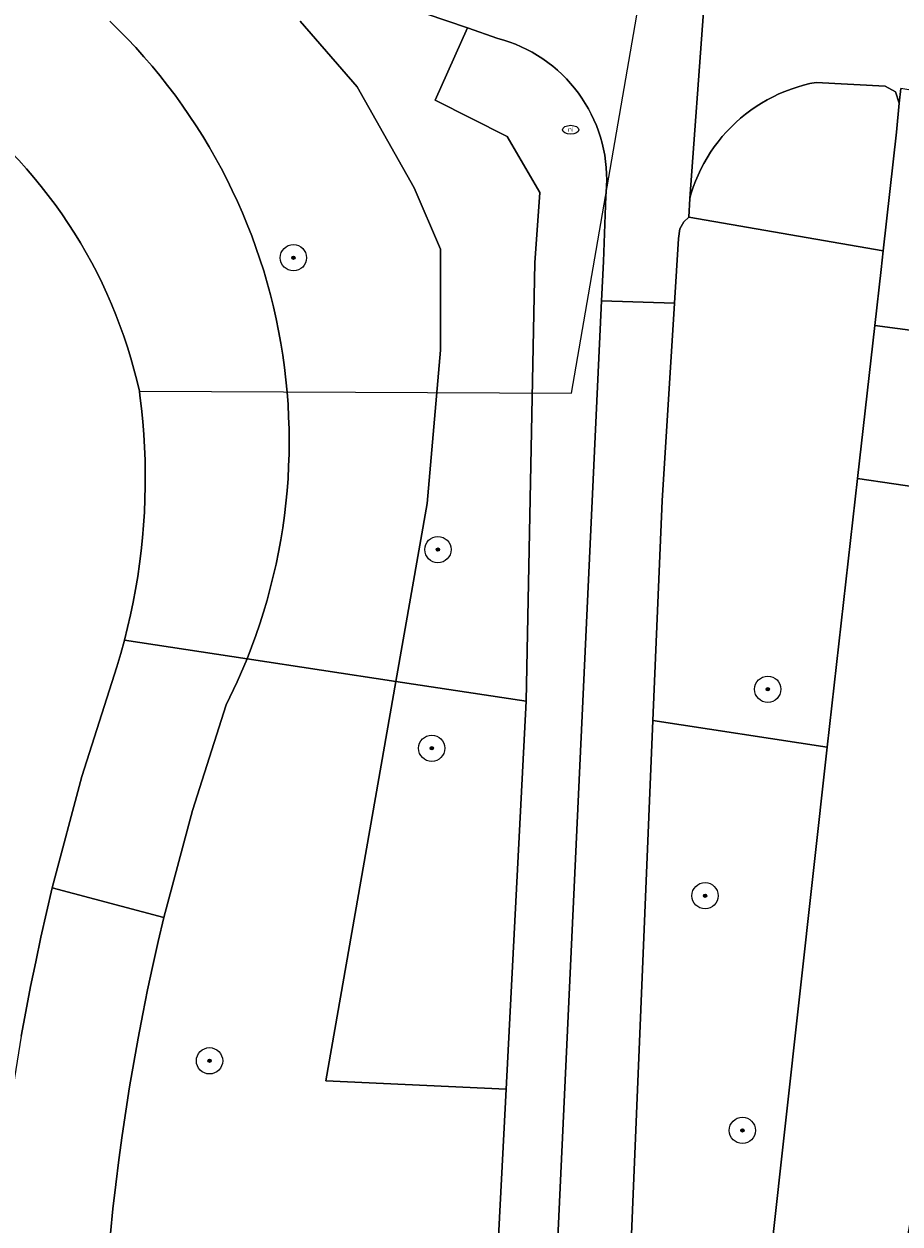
# Model space of a CAD drawing. Header units: metres. Extents: x 152610 to 160096, y 456114 to 462495.
# Tile 377 of 656: x 157399 to 157426, y 460403 to 460440. Entities that reach past the tile are written whole.
import ezdxf
from ezdxf.enums import TextEntityAlignment as Align

# ---------------------------------------------------------------- set-up
doc = ezdxf.new("R2010")
doc.units = ezdxf.units.M
doc.header["$LTSCALE"] = 0.5
doc.layers.get('0').update_dxf_attribs({"linetype": 'CONTINUOUS'})
for name, color, linetype, lineweight in [('B-PV-GK-BESCHOEIING-G', 251, 'GK-BESCHOEIING-SO', 18), ('B-PV-GR-BEPLANTING_CULTUUR_BOSPLANTSOEN-GV', 251, 'CONTINUOUS', 18), ('B-PV-GR-BOOM-S', 251, 'CONTINUOUS', 25), ('B-PV-GW-TALUD_KRUIN-G', 251, 'CONTINUOUS', 18), ('B-PV-IE-MEUBILAIR-S', 251, 'CONTINUOUS', 25), ('B-PV-KW-KUNSTWERK_DUIKER-G', 251, 'CONTINUOUS', 18), ('B-PV-OG-TERREIN_BEGROEID-GV', 251, 'CONTINUOUS', 18), ('B-PV-OG-WATER_SLOOT-GV', 251, 'CONTINUOUS', 18), ('B-PV-VH-GESLOTENVERHARDING_ASFALT-GV', 251, 'CONTINUOUS', 18), ('B-PV-VH-OPENVERHARDING_TEGEL-GV', 251, 'CONTINUOUS', 18)]:
    doc.layers.add(name, color=color, linetype=linetype, lineweight=lineweight)
doc.styles.add('NLCS-ISO', font='NLCS-ISO.ttf')
doc.linetypes.add('GK-BESCHOEIING-SO', pattern='A,18,-3,[1,NLCS.SHX,S=0.6,R=0,X=0,Y=0],-3', length=24)

# ---------------------------------------------------------------- blocks, each defined once
blk = doc.blocks.new('SIE-MEUBILAIR_PUT_RIOOLPUT-SO')
blk.add_ellipse((0, 0), major_axis=(1.25, 0), ratio=0.54)
at = {"style": 'NLCS-ISO'}
blk.add_text('ri', height=0.75, dxfattribs=at).set_placement((-0.04, 0.07), align=Align.MIDDLE_CENTER)
blk = doc.blocks.new('SGR-BOOM_GBKN-SO')
at = {"linetype": 'ByBlock', "lineweight": 18}
h = blk.add_hatch(color=0, dxfattribs=at)
h.dxf.hatch_style = 1
edge = h.paths.add_edge_path()
edge.add_arc((0, 0), 0.25, 0, 360)
at = {"color": 0, "linetype": 'ByBlock', "lineweight": 18}
for radius in [2, 0.25]:
    blk.add_circle((0, 0), radius, dxfattribs=at)
at = {"color": 0, "linetype": 'ByBlock', "lineweight": 18, "style": 'NLCS-ISO'}
blk.add_attdef('SOORT', (2.5, 0), '', height=1.5, dxfattribs=at)

msp = doc.modelspace()

# ---------------------------------------------------------------- linework, layer by layer
at = {"layer": 'B-PV-GK-BESCHOEIING-G', "flags": 128}
msp.add_lwpolyline([(157084.927, 460501.066), (157090.894, 460500), (157114.855, 460495.558), (157140.441, 460490.815), (157146.544, 460489.683), (157150.016, 460489.037), (157154.999, 460488.075), (157158.26, 460487.445), (157164.708, 460486.2), (157168.143, 460485.537), (157176.612, 460483.901), (157179.364, 460483.37), (157328.965, 460454.483), (157329.129, 460454.457), (157329.699, 460454.362), (157330.268, 460454.259), (157330.835, 460454.148), (157331.4, 460454.029), (157331.964, 460453.902), (157332.526, 460453.768), (157333.086, 460453.626), (157333.644, 460453.476), (157334.2, 460453.318), (157334.754, 460453.153), (157335.305, 460452.98), (157335.854, 460452.799), (157336.401, 460452.611), (157336.944, 460452.415), (157337.485, 460452.212), (157338.023, 460452.001), (157338.558, 460451.783), (157339.09, 460451.558), (157339.619, 460451.325), (157340.145, 460451.085), (157340.667, 460450.837), (157341.186, 460450.583), (157341.701, 460450.321), (157342.212, 460450.052), (157342.72, 460449.776), (157346.262, 460448.599), (157349.904, 460447.784), (157384.758, 460441.343), (157386.279, 460441.062), (157391.092, 460440.173), (157391.27, 460440.137), (157391.61, 460440.061), (157391.949, 460439.978), (157392.286, 460439.887), (157392.621, 460439.788), (157392.953, 460439.681), (157393.283, 460439.567), (157393.61, 460439.445), (157393.934, 460439.316), (157394.255, 460439.18), (157394.573, 460439.036), (157394.888, 460438.885), (157395.199, 460438.727), (157395.506, 460438.561), (157395.809, 460438.389), (157396.109, 460438.21), (157396.404, 460438.024), (157396.695, 460437.831), (157396.981, 460437.632), (157397.263, 460437.426), (157397.54, 460437.213), (157397.812, 460436.995), (157398.079, 460436.77), (157398.34, 460436.539), (157398.596, 460436.302), (157398.847, 460436.06), (157399.092, 460435.811), (157399.332, 460435.558), (157399.565, 460435.298), (157399.793, 460435.034), (157400.014, 460434.764), (157400.23, 460434.489), (157400.438, 460434.21), (157400.641, 460433.926), (157400.837, 460433.637), (157401.026, 460433.344), (157401.208, 460433.046), (157401.384, 460432.744), (157401.552, 460432.439), (157401.714, 460432.13), (157401.868, 460431.817), (157402.015, 460431.5), (157402.155, 460431.181), (157402.287, 460430.858), (157402.412, 460430.532), (157402.53, 460430.203), (157402.64, 460429.872), (157402.742, 460429.539), (157402.837, 460429.203), (157402.924, 460428.865), (157403.003, 460428.525), (157403.02, 460428.394), (157403.067, 460428.002), (157403.106, 460427.609), (157403.137, 460427.216), (157403.16, 460426.822), (157403.175, 460426.427), (157403.182, 460426.032), (157403.181, 460425.638), (157403.172, 460425.243), (157403.155, 460424.849), (157403.13, 460424.455), (157403.097, 460424.061), (157403.057, 460423.669), (157403.008, 460423.277), (157402.951, 460422.886), (157402.886, 460422.497), (157402.814, 460422.109), (157402.733, 460421.723), (157402.645, 460421.338), (157402.549, 460420.955), (157402.437, 460420.544), (157402.316, 460420.136), (157401.255, 460416.798), (157400.352, 460413.413), (157400.175, 460412.664), (157400.006, 460411.913), (157399.845, 460411.16), (157399.691, 460410.405), (157399.546, 460409.649), (157399.408, 460408.892), (157399.278, 460408.133), (157399.156, 460407.373), (157399.042, 460406.611), (157398.936, 460405.849), (157398.838, 460405.085), (157398.748, 460404.321), (157398.666, 460403.555), (157398.591, 460402.789), (157398.525, 460402.022), (157398.466, 460401.254), (157398.416, 460400.486), (157398.39, 460400.032), (157398.382, 460399.377), (157398.383, 460398.722), (157398.391, 460398.066), (157398.408, 460397.411), (157398.432, 460396.757), (157398.465, 460396.102), (157398.505, 460395.448), (157398.553, 460394.795), (157398.61, 460394.142), (157398.674, 460393.49), (157398.746, 460392.839), (157398.827, 460392.189), (157398.915, 460391.539), (157399.011, 460390.891), (157399.115, 460390.244), (157399.227, 460389.599), (157399.346, 460388.955), (157399.474, 460388.312), (157399.609, 460387.671), (157399.753, 460387.032), (157399.904, 460386.394), (157400.063, 460385.758), (157400.091, 460385.648), (157400.124, 460385.511), (157400.16, 460385.33), (157400.188, 460385.148), (157400.209, 460384.964), (157400.221, 460384.78), (157400.226, 460384.596), (157400.222, 460384.411), (157400.211, 460384.227), (157400.191, 460384.043), (157400.164, 460383.861), (157400.128, 460383.68), (157400.085, 460383.5), (157400.034, 460383.323), (157399.976, 460383.148), (157399.91, 460382.976), (157399.836, 460382.806), (157399.756, 460382.64), (157399.668, 460382.478), (157399.573, 460382.32), (157399.472, 460382.165), (157399.363, 460382.016), (157399.249, 460381.871), (157399.128, 460381.732), (157399.002, 460381.597), (157398.869, 460381.469), (157398.732, 460381.346), (157398.589, 460381.229), (157398.441, 460381.119), (157398.288, 460381.015), (157398.131, 460380.917), (157397.97, 460380.827), (157397.806, 460380.744), (157397.637, 460380.668), (157397.466, 460380.599), (157397.292, 460380.538), (157395.18, 460380.217), (157395.032, 460380.21), (157394.862, 460380.208), (157394.692, 460380.215), (157394.523, 460380.23), (157394.354, 460380.253), (157394.187, 460380.284), (157394.021, 460380.322), (157393.858, 460380.369), (157393.697, 460380.422), (157393.538, 460380.484), (157393.383, 460380.553), (157393.231, 460380.629), (157393.082, 460380.712), (157392.938, 460380.802), (157392.798, 460380.899), (157392.663, 460381.002), (157392.533, 460381.111), (157392.408, 460381.227), (157392.289, 460381.348), (157392.175, 460381.475), (157392.068, 460381.606), (157391.967, 460381.743), (157391.873, 460381.885), (157391.785, 460382.03), (157391.704, 460382.18), (157391.63, 460382.333), (157391.564, 460382.49), (157391.505, 460382.649), (157391.463, 460382.737), (157391.422, 460382.826), (157391.399, 460382.872), (157391.248, 460383.188), (157391.104, 460383.507), (157390.968, 460383.829), (157390.839, 460384.155), (157390.717, 460384.483), (157390.603, 460384.814), (157390.496, 460385.147), (157390.397, 460385.483), (157390.306, 460385.821), (157390.223, 460386.161), (157390.147, 460386.503), (157390.079, 460386.846), (157390.019, 460387.191), (157389.967, 460387.537), (157389.923, 460387.884), (157389.887, 460388.232), (157389.859, 460388.581), (157389.839, 460388.931), (157389.826, 460389.281), (157389.822, 460389.631), (157389.826, 460389.981), (157389.838, 460390.331), (157389.857, 460390.68), (157389.885, 460391.029), (157389.935, 460393.795), (157389.861, 460396.561), (157389.681, 460398.937), (157389.398, 460401.303), (157389.362, 460403.501), (157389.14, 460405.689), (157388.946, 460407.605), (157388.757, 460409.521), (157388.959, 460412.184), (157388.953, 460414.855), (157388.862, 460417.103), (157388.683, 460419.345), (157388.461, 460421.735), (157388.074, 460424.104), (157387.377, 460426.934), (157386.45, 460429.697), (157386.407, 460429.984), (157386.356, 460430.269), (157386.298, 460430.553), (157386.231, 460430.836), (157386.157, 460431.116), (157386.075, 460431.394), (157385.985, 460431.67), (157385.888, 460431.943), (157385.783, 460432.214), (157385.671, 460432.481), (157385.552, 460432.746), (157385.425, 460433.007), (157385.291, 460433.264), (157385.151, 460433.518), (157385.003, 460433.767), (157384.848, 460434.013), (157384.687, 460434.254), (157384.519, 460434.49), (157384.345, 460434.722), (157384.164, 460434.949), (157384.023, 460435.117), (157383.193, 460435.965), (157382.273, 460436.714), (157382.036, 460436.889), (157381.793, 460437.058), (157381.547, 460437.219), (157381.296, 460437.375), (157381.041, 460437.523), (157380.782, 460437.664), (157380.519, 460437.799), (157380.253, 460437.926), (157379.983, 460438.045), (157379.71, 460438.158), (157379.435, 460438.263), (157379.156, 460438.36), (157378.875, 460438.45), (157378.592, 460438.533), (157378.306, 460438.607), (157378.019, 460438.674), (157377.73, 460438.733), (157377.439, 460438.784), (157377.148, 460438.827), (157376.855, 460438.863), (157376.712, 460438.877), (157347.189, 460444.228), (157346.798, 460444.297), (157346.369, 460444.38), (157345.942, 460444.471), (157345.517, 460444.57), (157345.093, 460444.676), (157344.672, 460444.79), (157344.253, 460444.912), (157343.836, 460445.042), (157343.421, 460445.179), (157343.009, 460445.324), (157342.6, 460445.476), (157342.194, 460445.636), (157341.791, 460445.803), (157341.39, 460445.978), (157340.994, 460446.16), (157340.6, 460446.349), (157340.048, 460446.622), (157339.493, 460446.887), (157338.934, 460447.145), (157338.373, 460447.396), (157337.807, 460447.64), (157337.239, 460447.876), (157336.668, 460448.104), (157336.094, 460448.326), (157335.517, 460448.54), (157334.937, 460448.746), (157334.355, 460448.945), (157333.77, 460449.136), (157333.182, 460449.319), (157332.593, 460449.495), (157332.001, 460449.664), (157331.407, 460449.824), (157330.81, 460449.977), (157330.212, 460450.122), (157329.613, 460450.259), (157329.011, 460450.389), (157328.408, 460450.51), (157328.19, 460450.552), (157313.958, 460453.158), (157313.651, 460453.115), (157313.344, 460453.064), (157313.04, 460453.005), (157312.736, 460452.939), (157312.435, 460452.864), (157312.136, 460452.782), (157311.838, 460452.692), (157311.544, 460452.595), (157311.252, 460452.49), (157310.962, 460452.377), (157310.676, 460452.257), (157310.393, 460452.13), (157310.113, 460451.996), (157309.837, 460451.854), (157309.564, 460451.705), (157309.296, 460451.549), (157309.031, 460451.387), (157308.771, 460451.217), (157308.515, 460451.041), (157308.264, 460450.859), (157308.018, 460450.67), (157307.777, 460450.475), (157307.54, 460450.273), (157307.309, 460450.066), (157307.084, 460449.853), (157306.864, 460449.634), (157306.735, 460449.5), (157306.525, 460449.272), (157306.32, 460449.038), (157306.122, 460448.799), (157305.93, 460448.556), (157305.744, 460448.307), (157305.565, 460448.053), (157305.392, 460447.796), (157305.226, 460447.533), (157305.067, 460447.267), (157304.914, 460446.996), (157304.769, 460446.722), (157304.631, 460446.444), (157304.5, 460446.162), (157304.376, 460445.878), (157304.26, 460445.59), (157304.151, 460445.299), (157304.05, 460445.006), (157303.956, 460444.71), (157303.87, 460444.411), (157303.792, 460444.111), (157303.721, 460443.809), (157303.672, 460443.574), (157302.927, 460440.354), (157302.924, 460440.338), (157302.866, 460440.015), (157302.799, 460439.694), (157302.725, 460439.375), (157302.643, 460439.057), (157302.553, 460438.742), (157302.455, 460438.429), (157302.35, 460438.118), (157302.238, 460437.81), (157302.118, 460437.505), (157301.99, 460437.203), (157301.855, 460436.904), (157301.713, 460436.608), (157301.564, 460436.316), (157301.407, 460436.028), (157301.244, 460435.744), (157301.074, 460435.463), (157300.897, 460435.187), (157300.713, 460434.916), (157300.523, 460434.649), (157300.326, 460434.386), (157300.123, 460434.129), (157299.914, 460433.876), (157299.698, 460433.629), (157299.477, 460433.387), (157299.25, 460433.15), (157299.017, 460432.92), (157298.779, 460432.694), (157298.535, 460432.475), (157298.286, 460432.262), (157298.031, 460432.055), (157297.772, 460431.854), (157296.403, 460430.953), (157294.933, 460430.229), (157292.146, 460429.692), (157289.319, 460429.439), (157286.644, 460429.459), (157283.982, 460429.732), (157282.952, 460429.907), (157281.93, 460430.119), (157280.522, 460430.357), (157279.122, 460430.634), (157275.073, 460431.666), (157271.12, 460433.021), (157270.476, 460433.282), (157269.852, 460433.587), (157269.698, 460433.674), (157269.406, 460433.847), (157269.117, 460434.026), (157268.833, 460434.213), (157268.554, 460434.406), (157268.279, 460434.605), (157268.009, 460434.811), (157267.744, 460435.023), (157267.484, 460435.241), (157267.229, 460435.466), (157266.98, 460435.696), (157266.736, 460435.932), (157266.497, 460436.174), (157266.265, 460436.421), (157266.038, 460436.674), (157265.817, 460436.932), (157265.603, 460437.195), (157265.394, 460437.463), (157265.192, 460437.736), (157264.997, 460438.014), (157264.813, 460438.284), (157264.627, 460438.572), (157264.447, 460438.864), (157264.274, 460439.161), (157264.108, 460439.461), (157263.949, 460439.765), (157263.798, 460440.073), (157263.653, 460440.384), (157263.516, 460440.698), (157263.386, 460441.016), (157263.263, 460441.336), (157263.149, 460441.659), (157263.041, 460441.985), (157262.941, 460442.314), (157262.849, 460442.644), (157262.765, 460442.977), (157262.689, 460443.311), (157262.62, 460443.647), (157262.559, 460443.985), (157262.506, 460444.324), (157262.461, 460444.664), (157262.424, 460445.005), (157262.395, 460445.347), (157262.374, 460445.689), (157262.36, 460446.032), (157262.355, 460446.375), (157262.358, 460446.718), (157262.418, 460447.161), (157262.47, 460447.605), (157262.509, 460448.013), (157262.54, 460448.421), (157262.563, 460448.83), (157262.578, 460449.24), (157262.585, 460449.649), (157262.584, 460450.059), (157262.575, 460450.468), (157262.557, 460450.878), (157262.532, 460451.286), (157262.499, 460451.695), (157262.458, 460452.102), (157262.409, 460452.509), (157262.353, 460452.915), (157262.288, 460453.319), (157262.215, 460453.722), (157262.135, 460454.124), (157262.046, 460454.524), (157261.95, 460454.922), (157261.846, 460455.318), (157261.735, 460455.712), (157261.615, 460456.104), (157261.488, 460456.494), (157261.354, 460456.881), (157261.212, 460457.265), (157261.062, 460457.646), (157260.905, 460458.025), (157260.741, 460458.4), (157260.569, 460458.772), (157260.391, 460459.14), (157260.205, 460459.505), (157260.012, 460459.867), (157259.811, 460460.224), (157259.604, 460460.578), (157259.391, 460460.927), (157259.17, 460461.272), (157258.942, 460461.613), (157258.708, 460461.949), (157258.468, 460462.281), (157258.426, 460462.337), (157257.732, 460463.025), (157257.007, 460463.68), (157256.696, 460463.94), (157256.381, 460464.194), (157256.06, 460464.442), (157255.735, 460464.684), (157255.405, 460464.919), (157255.07, 460465.147), (157254.731, 460465.369), (157254.388, 460465.584), (157254.04, 460465.792), (157253.689, 460465.993), (157253.333, 460466.187), (157252.974, 460466.375), (157252.611, 460466.555), (157252.244, 460466.728), (157251.875, 460466.893), (157251.502, 460467.052), (157251.126, 460467.203), (157250.747, 460467.346), (157250.365, 460467.482), (157249.981, 460467.61), (157249.594, 460467.731), (157249.205, 460467.844), (157248.814, 460467.95), (157248.421, 460468.047), (157248.026, 460468.137), (157247.629, 460468.219), (157247.231, 460468.294), (157246.975, 460468.337), (157227.369, 460472.108), (157149.617, 460487.065), (157146.145, 460487.713), (157142.522, 460488.415), (157140.441, 460488.799), (157085.972, 460498.852), (157082.324, 460497.888), (157078.763, 460496.64), (157076.795, 460495.654), (157076.267, 460495.356), (157075.743, 460495.05), (157075.223, 460494.738), (157074.708, 460494.419), (157074.196, 460494.093), (157073.689, 460493.76), (157073.187, 460493.421), (157072.688, 460493.075), (157072.195, 460492.723), (157071.706, 460492.364), (157071.222, 460491.999), (157070.743, 460491.627), (157070.269, 460491.249), (157069.799, 460490.865), (157069.335, 460490.474), (157068.876, 460490.078), (157068.423, 460489.676), (157067.975, 460489.267), (157067.532, 460488.853), (157067.519, 460488.841), (157067.075, 460488.41), (157066.636, 460487.973), (157066.204, 460487.53), (157065.777, 460487.082), (157065.356, 460486.628), (157064.94, 460486.169), (157064.531, 460485.704), (157064.128, 460485.235), (157063.73, 460484.76), (157063.339, 460484.28), (157062.955, 460483.795), (157062.576, 460483.305), (157062.204, 460482.81), (157061.838, 460482.311), (157061.479, 460481.807), (157061.429, 460481.735), (157061.087, 460481.237), (157060.751, 460480.734), (157060.423, 460480.226), (157060.101, 460479.715), (157059.785, 460479.199), (157059.477, 460478.679), (157059.175, 460478.155), (157058.881, 460477.627), (157058.593, 460477.095), (157058.313, 460476.559), (157058.04, 460476.02), (157057.773, 460475.477), (157057.514, 460474.931), (157057.263, 460474.381), (157057.219, 460474.284), (157056.163, 460471.915), (157055.058, 460469.27), (157054.042, 460466.589), (157052.718, 460462.628), (157051.582, 460458.609), (157051.337, 460457.513), (157051.099, 460456.415), (157050.87, 460455.316), (157050.648, 460454.215), (157050.434, 460453.112), (157050.228, 460452.008), (157050.03, 460450.903), (157049.84, 460449.796), (157049.657, 460448.688), (157049.483, 460447.578), (157049.316, 460446.468), (157049.158, 460445.356), (157049.007, 460444.243), (157048.864, 460443.129), (157048.813, 460442.715), (157048.402, 460438.603), (157048.236, 460434.474), (157048.304, 460430.141), (157048.629, 460425.819), (157048.744, 460425.484), (157048.863, 460425.111), (157048.975, 460424.736), (157049.079, 460424.359), (157049.175, 460423.98), (157049.264, 460423.599), (157049.345, 460423.216), (157049.418, 460422.832), (157049.483, 460422.446), (157049.54, 460422.059), (157049.589, 460421.671), (157049.631, 460421.282), (157049.664, 460420.892), (157049.689, 460420.501), (157049.707, 460420.11), (157049.716, 460419.719), (157049.717, 460419.328), (157049.711, 460418.937), (157049.696, 460418.546), (157049.674, 460418.155), (157049.643, 460417.765), (157049.634, 460417.667), (157049.593, 460417.278), (157049.544, 460416.891), (157049.488, 460416.504), (157049.423, 460416.119), (157049.351, 460415.735), (157049.27, 460415.353), (157049.182, 460414.972), (157049.086, 460414.593), (157048.983, 460414.217), (157048.872, 460413.842), (157048.753, 460413.47), (157048.626, 460413.1), (157048.492, 460412.733), (157048.35, 460412.369), (157048.201, 460412.008), (157048.045, 460411.65), (157047.954, 460411.535), (157047.812, 460411.365), (157047.664, 460411.201), (157047.51, 460411.042), (157047.35, 460410.889), (157047.185, 460410.741), (157047.015, 460410.6), (157046.839, 460410.465), (157046.659, 460410.336), (157046.475, 460410.214), (157046.286, 460410.099), (157046.093, 460409.99), (157045.896, 460409.889), (157045.696, 460409.795), (157045.492, 460409.708), (157045.374, 460409.661), (157045.165, 460409.586), (157044.954, 460409.518), (157044.74, 460409.458), (157044.524, 460409.405), (157044.307, 460409.36), (157044.088, 460409.323), (157043.868, 460409.294), (157043.647, 460409.273), (157043.425, 460409.26), (157043.203, 460409.255), (157042.981, 460409.258), (157042.76, 460409.269), (157042.538, 460409.288), (157042.318, 460409.315), (157042.099, 460409.349), (157041.881, 460409.392), (157041.665, 460409.442), (157041.45, 460409.501), (157041.238, 460409.567), (157041.029, 460409.64), (157040.822, 460409.721), (157018.486, 460413.709), (157018.334, 460413.725), (157018.181, 460413.733), (157018.028, 460413.732), (157017.876, 460413.724), (157017.724, 460413.708), (157017.573, 460413.684), (157017.423, 460413.652), (157017.275, 460413.612), (157017.13, 460413.565), (157016.987, 460413.51), (157016.848, 460413.448), (157016.712, 460413.378), (157016.579, 460413.301), (157016.451, 460413.218), (157016.328, 460413.128), (157016.209, 460413.032), (157016.095, 460412.929), (157015.987, 460412.821), (157015.885, 460412.708), (157015.789, 460412.589), (157015.699, 460412.465), (157015.616, 460412.337), (157015.539, 460412.204), (157015.47, 460412.068), (157015.408, 460411.928), (157015.353, 460411.785), (157015.306, 460411.64), (157015.266, 460411.492), (157015.235, 460411.343), (157015.211, 460411.192), (157015.195, 460411.04), (157015.187, 460410.887), (157015.187, 460410.734), (157015.195, 460410.581), (157015.211, 460410.429), (157015.235, 460410.278), (157015.267, 460410.129), (157015.306, 460409.981), (157015.353, 460409.836), (157015.408, 460409.693), (157015.47, 460409.553), (157015.54, 460409.417), (157015.616, 460409.285), (157015.699, 460409.156), (157015.789, 460409.033), (157015.885, 460408.914), (157015.988, 460408.8), (157016.096, 460408.692), (157016.209, 460408.589), (157016.328, 460408.493), (157016.452, 460408.403), (157016.58, 460408.32), (157016.712, 460408.243), (157016.848, 460408.174), (157016.988, 460408.112), (157017.131, 460408.057), (157017.276, 460408.009), (157017.424, 460407.97), (157017.573, 460407.938), (157017.721, 460407.914), (157034.697, 460404.591), (157034.805, 460404.55), (157035.015, 460404.463), (157035.221, 460404.37), (157035.423, 460404.269), (157035.622, 460404.161), (157035.817, 460404.046), (157036.008, 460403.924), (157036.194, 460403.796), (157036.376, 460403.661), (157036.552, 460403.52), (157036.724, 460403.372), (157036.89, 460403.219), (157037.051, 460403.06), (157037.206, 460402.895), (157037.355, 460402.725), (157037.499, 460402.55), (157037.635, 460402.369), (157037.766, 460402.184), (157037.889, 460401.995), (157038.006, 460401.801), (157038.116, 460401.603), (157038.219, 460401.402), (157038.315, 460401.197), (157039.609, 460397.814), (157039.663, 460397.715), (157039.732, 460397.573), (157039.794, 460397.428), (157039.849, 460397.28), (157039.896, 460397.129), (157039.936, 460396.976), (157039.968, 460396.821), (157039.992, 460396.665), (157040.008, 460396.508), (157040.016, 460396.35), (157040.015, 460396.192), (157040.007, 460396.034), (157039.991, 460395.877), (157039.967, 460395.721), (157039.936, 460395.566), (157039.896, 460395.413), (157039.849, 460395.262), (157039.794, 460395.114), (157039.732, 460394.969), (157039.662, 460394.827), (157033.984, 460387.661), (157033.556, 460387.123), (157033.134, 460386.579), (157032.718, 460386.031), (157032.309, 460385.478), (157031.906, 460384.921), (157031.51, 460384.358), (157031.121, 460383.791), (157030.738, 460383.22), (157030.361, 460382.644), (157029.992, 460382.064), (157029.629, 460381.48), (157029.273, 460380.891), (157028.924, 460380.299), (157028.581, 460379.702), (157028.246, 460379.101), (157027.918, 460378.497), (157027.596, 460377.889), (157027.282, 460377.277), (157026.975, 460376.661), (157026.676, 460376.042), (157026.383, 460375.419), (157026.098, 460374.793), (157025.82, 460374.164), (157025.549, 460373.532), (157025.286, 460372.896), (157025.285, 460372.895), (157024.674, 460371.335), (157024.108, 460369.758), (157023.84, 460369), (157023.579, 460368.238), (157023.326, 460367.475), (157023.08, 460366.709), (157022.843, 460365.94), (157022.612, 460365.169), (157022.39, 460364.396), (157022.175, 460363.621), (157021.968, 460362.843), (157021.768, 460362.064), (157021.577, 460361.283), (157021.393, 460360.499), (157021.217, 460359.714), (157021.049, 460358.928), (157020.888, 460358.139), (157020.736, 460357.349), (157020.652, 460356.897), (157020.393, 460355.419), (157020.145, 460353.939), (157019.658, 460350.792), (157019.221, 460347.638), (157018.941, 460345.39), (157018.688, 460343.138), (157018.239, 460338.401), (157017.906, 460333.654), (157017.873, 460333.102), (157017.842, 460332.55), (157017.662, 460328.247), (157017.577, 460323.942), (157017.585, 460319.737), (157017.683, 460315.534), (157017.87, 460311.33), (157018.146, 460307.131), (157018.516, 460302.866), (157018.978, 460298.609), (157019.531, 460294.391), (157020.178, 460290.187), (157020.959, 460285.733), (157021.858, 460281.301), (157021.963, 460281.108), (157022.075, 460280.919), (157022.194, 460280.735), (157022.32, 460280.555), (157022.452, 460280.379), (157022.59, 460280.209), (157022.734, 460280.043), (157022.885, 460279.883), (157023.041, 460279.729), (157023.203, 460279.58), (157023.369, 460279.438), (157023.541, 460279.301), (157023.718, 460279.171), (157023.9, 460279.048), (157024.086, 460278.931), (157024.276, 460278.821), (157024.47, 460278.718), (157024.667, 460278.622), (157024.868, 460278.533), (157025.072, 460278.452), (157025.279, 460278.378), (157025.488, 460278.312), (157025.512, 460278.305), (157029.026, 460276.925), (157049.737, 460268.793), (157049.876, 460268.776), (157050.02, 460268.75), (157050.163, 460268.716), (157050.304, 460268.674), (157050.442, 460268.625), (157050.578, 460268.569), (157050.71, 460268.505), (157050.838, 460268.434), (157050.963, 460268.356), (157051.083, 460268.271), (157051.198, 460268.181), (157051.308, 460268.083), (157051.413, 460267.981), (157051.512, 460267.872), (157051.605, 460267.758), (157051.691, 460267.64), (157051.771, 460267.517), (157051.844, 460267.389), (157051.91, 460267.258), (157051.969, 460267.124), (157052.02, 460266.986), (157052.064, 460266.846), (157052.1, 460266.704), (157052.129, 460266.56), (157052.149, 460266.414), (157052.162, 460266.268), (157052.166, 460266.121), (157052.163, 460265.975), (157052.151, 460265.828), (157052.132, 460265.683), (157052.104, 460265.539), (157052.069, 460265.396), (157052.026, 460265.256), (157051.976, 460265.118), (157051.918, 460264.983), (157051.853, 460264.851), (157051.781, 460264.724), (157051.702, 460264.6), (157051.616, 460264.481), (157051.524, 460264.366), (157051.426, 460264.257), (157051.322, 460264.154), (157051.212, 460264.056), (157051.098, 460263.964), (157050.978, 460263.879), (157050.855, 460263.8), (157050.727, 460263.728), (157050.595, 460263.663), (157050.46, 460263.606), (157050.322, 460263.556), (157050.181, 460263.513), (157050.039, 460263.478), (157049.894, 460263.451), (157049.749, 460263.432), (157049.602, 460263.421), (157049.456, 460263.418), (157049.309, 460263.423), (157049.163, 460263.436), (157049.017, 460263.457), (157048.874, 460263.486), (157048.731, 460263.522), (157048.591, 460263.566), (157048.454, 460263.618), (157028.308, 460266.043), (157027.975, 460266.03), (157027.643, 460266.009), (157027.311, 460265.98), (157026.98, 460265.943), (157026.649, 460265.898), (157026.32, 460265.845), (157025.993, 460265.784), (157025.667, 460265.716), (157025.343, 460265.639), (157025.02, 460265.555), (157024.7, 460265.463), (157024.382, 460265.364), (157024.066, 460265.257), (157023.754, 460265.142), (157023.444, 460265.02), (157023.137, 460264.89), (157022.833, 460264.754), (157022.533, 460264.609), (157022.236, 460264.458), (157021.943, 460264.3), (157021.653, 460264.134), (157021.368, 460263.962), (157021.087, 460263.783), (157020.811, 460263.597), (157020.539, 460263.405), (157020.271, 460263.206), (157020.009, 460263.001), (157020.003, 460262.996), (157019.746, 460262.785), (157019.493, 460262.568), (157019.246, 460262.344), (157019.005, 460262.115), (157018.769, 460261.88), (157018.539, 460261.64), (157018.314, 460261.394), (157018.096, 460261.142), (157017.884, 460260.886), (157017.678, 460260.624), (157017.478, 460260.358), (157017.284, 460260.087), (157017.098, 460259.811), (157016.918, 460259.531), (157016.744, 460259.247), (157016.578, 460258.959), (157016.419, 460258.666), (157016.266, 460258.37), (157016.121, 460258.071), (157015.983, 460257.768), (157015.853, 460257.461), (157015.729, 460257.152), (157015.614, 460256.84), (157015.505, 460256.525), (157015.405, 460256.208), (157015.312, 460255.888), (157015.226, 460255.566), (157015.149, 460255.242), (157015.079, 460254.917), (157015.017, 460254.59), (157015.011, 460254.553), (157013.82, 460250), (157013.143, 460246.756), (157001.405, 460191.146), (157000, 460184.732), (156997.633, 460174.8), (156997.493, 460173.346), (156997.657, 460171.895), (156997.712, 460171.664), (156997.774, 460171.436), (156997.844, 460171.209), (156997.922, 460170.985), (156998.008, 460170.764), (156998.1, 460170.546), (156998.2, 460170.331), (156998.307, 460170.119), (156998.422, 460169.912), (156998.543, 460169.708), (156998.671, 460169.508), (156998.806, 460169.313), (156999.401, 460168.307), (157000.499, 460166.995), (157001.458, 460166.09), (157003.875, 460164.694), (157011.572, 460161.825), (157012.806, 460160.604), (157013.355, 460159.971), (157014.137, 460158.065), (157014.834, 460155.342), (157015.117, 460153.297), (157015.204, 460145.343), (157015.396, 460134.798), (157015.451, 460132.934), (157014.919, 460130.341), (157014.89, 460130.233), (157014.823, 460130.032), (157014.742, 460129.837), (157014.646, 460129.648), (157014.536, 460129.467), (157014.412, 460129.295), (157014.276, 460129.133), (157014.128, 460128.981), (157013.969, 460128.841), (157013.8, 460128.713), (157013.622, 460128.599), (157013.436, 460128.498), (157013.242, 460128.412), (157013.043, 460128.34), (157012.839, 460128.284), (157005.607, 460129.019), (157005.424, 460129.044), (157005.241, 460129.061), (157005.057, 460129.07), (157004.873, 460129.071), (157004.688, 460129.063), (157004.505, 460129.048), (157004.322, 460129.025), (157004.14, 460128.994), (157003.96, 460128.956), (157003.782, 460128.909), (157003.606, 460128.855), (157003.432, 460128.793), (157003.262, 460128.724), (157003.094, 460128.647), (157002.93, 460128.563), (157002.77, 460128.472), (157002.614, 460128.374), (157002.462, 460128.27), (157002.315, 460128.159), (157002.172, 460128.042), (157002.036, 460127.918), (157001.904, 460127.789), (157001.778, 460127.654), (157001.659, 460127.514), (157001.545, 460127.369), (157001.438, 460127.219), (157001.337, 460127.065), (157001.244, 460126.906), (157001.157, 460126.744), (157001.077, 460126.578), (157001.005, 460126.408), (157000.94, 460126.236), (157000.916, 460126.166), (157000.865, 460126.005), (157000.822, 460125.841), (157000.786, 460125.676), (157000.759, 460125.509), (157000.739, 460125.341), (157000.727, 460125.172), (157000.724, 460125.003), (157000.728, 460124.834), (157000.74, 460124.665), (157000.76, 460124.497), (157000.788, 460124.331), (157000.824, 460124.165), (157000.868, 460124.002), (157000.92, 460123.841), (157000.978, 460123.682), (157001.045, 460123.527), (157001.119, 460123.375), (157001.199, 460123.226), (157001.287, 460123.081), (157001.382, 460122.941), (157001.483, 460122.805), (157001.59, 460122.675), (157001.703, 460122.549), (157001.823, 460122.429), (157001.947, 460122.315), (157002.077, 460122.207), (157002.212, 460122.105), (157002.352, 460122.009), (157002.496, 460121.92), (157002.644, 460121.839), (157002.796, 460121.764), (157002.951, 460121.696), (157003.109, 460121.636), (157003.269, 460121.584), (157003.433, 460121.539), (157003.456, 460121.533), (157019.798, 460117.846), (157019.962, 460117.823), (157020.228, 460117.779), (157020.491, 460117.727), (157020.753, 460117.668), (157021.013, 460117.6), (157021.271, 460117.525), (157021.527, 460117.442), (157021.78, 460117.352), (157022.03, 460117.254), (157022.277, 460117.149), (157022.521, 460117.036), (157022.762, 460116.917), (157022.999, 460116.79), (157023.232, 460116.656), (157023.461, 460116.515), (157023.685, 460116.368), (157023.905, 460116.214), (157024.121, 460116.053), (157024.331, 460115.886), (157024.537, 460115.713), (157024.737, 460115.534), (157024.932, 460115.349), (157027.443, 460112.794), (157027.788, 460112.426), (157028.138, 460112.063), (157028.495, 460111.706), (157028.857, 460111.355), (157029.224, 460111.01), (157029.597, 460110.67), (157029.975, 460110.336), (157030.359, 460110.009), (157030.747, 460109.687), (157031.141, 460109.372), (157031.54, 460109.063), (157031.943, 460108.76), (157032.351, 460108.464), (157032.764, 460108.174), (157033.182, 460107.891), (157033.604, 460107.615), (157034.03, 460107.345), (157034.46, 460107.082), (157034.895, 460106.826), (157035.333, 460106.577), (157035.776, 460106.334), (157036.222, 460106.099), (157036.672, 460105.871), (157037.125, 460105.65), (157037.582, 460105.437), (157038.042, 460105.23), (157038.506, 460105.031), (157038.972, 460104.84), (157039.442, 460104.655), (157039.448, 460104.653), (157041.686, 460103.805), (157044.881, 460102.781), (157066.717, 460095.251), (157067.404, 460095.039), (157068.093, 460094.835), (157068.784, 460094.638), (157069.477, 460094.449), (157070.173, 460094.268), (157070.87, 460094.094), (157071.57, 460093.928), (157072.271, 460093.77), (157072.974, 460093.62), (157073.678, 460093.478), (157074.384, 460093.343), (157075.092, 460093.217), (157075.801, 460093.098), (157076.511, 460092.987), (157077.222, 460092.884), (157077.935, 460092.789), (157078.648, 460092.702), (157079.362, 460092.623), (157080.078, 460092.552), (157080.793, 460092.489), (157081.51, 460092.434), (157082.227, 460092.387), (157082.945, 460092.347), (157083.663, 460092.316), (157084.381, 460092.293), (157085.1, 460092.278), (157085.819, 460092.27), (157089.522, 460092.08), (157089.727, 460091.961), (157089.922, 460091.828), (157090.108, 460091.681), (157090.284, 460091.523), (157090.449, 460091.353), (157090.602, 460091.173), (157090.742, 460090.982), (157090.869, 460090.783), (157090.983, 460090.575), (157091.082, 460090.361), (157091.166, 460090.14), (157091.235, 460089.913), (157091.289, 460089.683), (157091.327, 460089.449), (157091.349, 460089.214), (157091.355, 460089.086), (157091.346, 460088.962), (157091.321, 460088.841), (157091.281, 460088.724), (157091.226, 460088.613), (157091.157, 460088.51), (157091.076, 460088.416), (157090.983, 460088.334), (157090.88, 460088.265), (157090.77, 460088.209), (157090.653, 460088.169), (157090.531, 460088.143), (157090.486, 460088.138), (157089.056, 460087.781), (157084.204, 460087.149), (157083.73, 460087.133), (157083.039, 460087.118), (157082.347, 460087.11), (157081.656, 460087.111), (157080.965, 460087.12), (157080.273, 460087.137), (157079.582, 460087.161), (157078.892, 460087.194), (157078.201, 460087.235), (157077.512, 460087.283), (157076.823, 460087.34), (157076.134, 460087.405), (157075.447, 460087.477), (157074.76, 460087.558), (157074.074, 460087.646), (157073.39, 460087.743), (157072.706, 460087.847), (157072.024, 460087.959), (157071.343, 460088.079), (157070.663, 460088.207), (157069.985, 460088.343), (157069.309, 460088.487), (157068.634, 460088.638), (157067.962, 460088.797), (157067.291, 460088.964), (157066.622, 460089.139), (157065.955, 460089.322), (157065.29, 460089.512), (157042.07, 460096.72), (157038.883, 460097.752), (157030.308, 460100.482), (157029.814, 460100.608), (157029.057, 460100.809), (157028.302, 460101.017), (157027.549, 460101.233), (157026.799, 460101.457), (157026.051, 460101.688), (157025.305, 460101.927), (157024.562, 460102.174), (157023.821, 460102.428), (157023.083, 460102.69), (157022.347, 460102.959), (157021.615, 460103.236), (157020.885, 460103.52), (157020.158, 460103.812), (157019.434, 460104.111), (157018.714, 460104.417), (157017.996, 460104.731), (157017.282, 460105.052), (157016.571, 460105.381), (157015.863, 460105.716), (157015.159, 460106.059), (157014.459, 460106.409), (157013.762, 460106.766), (157013.069, 460107.131), (157012.379, 460107.502), (157012.029, 460107.691), (157011.483, 460107.993), (157010.941, 460108.303), (157010.404, 460108.619), (157009.87, 460108.942), (157009.341, 460109.271), (157008.815, 460109.608), (157008.295, 460109.951), (157007.778, 460110.301), (157007.266, 460110.658), (157006.759, 460111.021), (157006.257, 460111.39), (157005.759, 460111.766), (157005.266, 460112.149), (157004.778, 460112.537), (157004.295, 460112.932), (157002.086, 460114.877), (157000, 460116.951), (156997.54, 460119.715), (156995.318, 460122.672), (156994.117, 460124.511), (156993.007, 460126.407), (156992.425, 460127.495), (156991.873, 460128.598), (156991.72, 460128.919), (156991.467, 460129.462), (156991.222, 460130.008), (156990.984, 460130.557), (156990.753, 460131.11), (156990.53, 460131.666), (156990.314, 460132.224), (156990.106, 460132.786), (156989.905, 460133.35), (156989.712, 460133.916), (156989.526, 460134.486), (156989.348, 460135.057), (156989.178, 460135.631), (156989.015, 460136.208), (156988.86, 460136.786), (156988.713, 460137.366), (156988.574, 460137.949), (156988.442, 460138.533), (156988.318, 460139.119), (156988.202, 460139.706), (156988.094, 460140.295), (156987.994, 460140.885), (156987.902, 460141.477), (156987.817, 460142.069), (156987.741, 460142.663), (156987.672, 460143.258), (156987.612, 460143.854), (156987.559, 460144.45), (156987.514, 460145.047), (156987.478, 460145.645), (156987.449, 460146.243), (156987.428, 460146.841), (156987.416, 460147.44), (156987.411, 460148.039), (156987.414, 460148.638), (156987.425, 460149.236), (156987.445, 460149.835), (156987.472, 460150.433), (156987.507, 460151.03), (156987.55, 460151.628), (156987.602, 460152.224), (156987.661, 460152.82), (156987.728, 460153.415), (157000, 460248.396), (157000.212, 460250.037), (157002.907, 460284.135), (157005.441, 460339.609), (157009.577, 460418.185), (157010.641, 460427.841), (157017.496, 460461.767)], dxfattribs=at)
at = {"layer": 'B-PV-GR-BEPLANTING_CULTUUR_BOSPLANTSOEN-GV', "flags": 128}
for points in [[(157399.332, 460435.558), (157399.565, 460435.298), (157399.793, 460435.034), (157400.014, 460434.764), (157400.23, 460434.489), (157400.438, 460434.21), (157400.641, 460433.926), (157400.837, 460433.637), (157401.026, 460433.344), (157401.208, 460433.046), (157401.384, 460432.744), (157401.552, 460432.439), (157401.714, 460432.13), (157401.868, 460431.817), (157402.015, 460431.5), (157402.155, 460431.181), (157402.287, 460430.858), (157402.412, 460430.532), (157402.53, 460430.203), (157402.64, 460429.872), (157402.742, 460429.539), (157402.837, 460429.203), (157402.924, 460428.865), (157403.003, 460428.525), (157403.021, 460428.394), (157403.067, 460428.002), (157403.106, 460427.609), (157403.137, 460427.216), (157403.16, 460426.822), (157403.175, 460426.427), (157403.182, 460426.032), (157403.181, 460425.638), (157403.172, 460425.243), (157403.155, 460424.849), (157403.13, 460424.455), (157403.098, 460424.061), (157403.057, 460423.669), (157403.008, 460423.277), (157402.951, 460422.887), (157402.886, 460422.497), (157402.814, 460422.109), (157402.733, 460421.723), (157402.645, 460421.338), (157402.549, 460420.955), (157406.28, 460420.387), (157406.417, 460420.738), (157406.546, 460421.091), (157406.668, 460421.447), (157406.783, 460421.806), (157406.889, 460422.166), (157406.988, 460422.53), (157407.08, 460422.895), (157407.163, 460423.262), (157407.239, 460423.63), (157407.306, 460424.001), (157407.366, 460424.372), (157407.418, 460424.745), (157407.462, 460425.119), (157407.498, 460425.493), (157407.527, 460425.869), (157407.547, 460426.244), (157407.559, 460426.62), (157407.563, 460426.997), (157407.559, 460427.373), (157407.547, 460427.749), (157407.527, 460428.125), (157407.5, 460428.501), (157407.464, 460428.875), (157407.42, 460429.249), (157407.368, 460429.622), (157407.309, 460429.993), (157407.241, 460430.363), (157407.166, 460430.732), (157407.083, 460431.099), (157406.992, 460431.464), (157406.893, 460431.828), (157406.787, 460432.189), (157406.673, 460432.547), (157406.551, 460432.903), (157406.422, 460433.257), (157406.285, 460433.608), (157406.141, 460433.955), (157405.99, 460434.3), (157405.831, 460434.641), (157405.665, 460434.979), (157405.492, 460435.313), (157405.312, 460435.644), (157405.125, 460435.97), (157404.931, 460436.293), (157404.73, 460436.611), (157404.523, 460436.925), (157404.308, 460437.234), (157404.088, 460437.539), (157403.861, 460437.839), (157403.627, 460438.134), (157403.387, 460438.424), (157403.141, 460438.709), (157402.89, 460438.989), (157402.632, 460439.264), (157402.369, 460439.532), (157402.099, 460439.795)], [(157402.099, 460439.795), (157402.369, 460439.532), (157402.632, 460439.264), (157402.89, 460438.989), (157403.141, 460438.709), (157403.387, 460438.424), (157403.627, 460438.134), (157403.861, 460437.839), (157404.088, 460437.539), (157404.308, 460437.234), (157404.523, 460436.925), (157404.73, 460436.611), (157404.931, 460436.293), (157405.125, 460435.97), (157405.312, 460435.644), (157405.492, 460435.313), (157405.665, 460434.979), (157405.831, 460434.641), (157405.99, 460434.3), (157406.141, 460433.955), (157406.285, 460433.608), (157406.422, 460433.257), (157406.551, 460432.903), (157406.673, 460432.547), (157406.787, 460432.189), (157406.893, 460431.828), (157406.992, 460431.464), (157407.083, 460431.099), (157407.166, 460430.732), (157407.241, 460430.363), (157407.309, 460429.993), (157407.368, 460429.622), (157407.42, 460429.249), (157407.464, 460428.875), (157407.5, 460428.501), (157407.527, 460428.125), (157407.547, 460427.749), (157407.559, 460427.373), (157407.563, 460426.997), (157407.559, 460426.62), (157407.547, 460426.244), (157407.527, 460425.869), (157407.498, 460425.493), (157407.462, 460425.119), (157407.418, 460424.745), (157407.366, 460424.372), (157407.306, 460424.001), (157407.239, 460423.63), (157407.163, 460423.262), (157407.08, 460422.895), (157406.988, 460422.53), (157406.889, 460422.166), (157406.783, 460421.806), (157406.668, 460421.447), (157406.546, 460421.091), (157406.417, 460420.738), (157406.28, 460420.387), (157410.813, 460419.696), (157411.765, 460425.107), (157412.165, 460429.781), (157412.165, 460432.851), (157411.364, 460434.721), (157409.629, 460437.792), (157407.893, 460439.794)], [(157413.586, 460396.132), (157414.167, 460407.28), (157408.675, 460407.535), (157410.813, 460419.696), (157406.28, 460420.387), (157405.977, 460419.68), (157405.644, 460418.986), (157404.618, 460415.77), (157403.748, 460412.508), (157403.576, 460411.777), (157403.411, 460411.044), (157403.254, 460410.31), (157403.105, 460409.574), (157402.964, 460408.837), (157402.831, 460408.097), (157402.706, 460407.357), (157402.588, 460406.615), (157402.479, 460405.872), (157402.377, 460405.128), (157402.283, 460404.383), (157402.198, 460403.637), (157402.12, 460402.89)], [(157402.12, 460402.89), (157402.198, 460403.637), (157402.283, 460404.383), (157402.377, 460405.128), (157402.479, 460405.872), (157402.588, 460406.615), (157402.706, 460407.357), (157402.831, 460408.097), (157402.964, 460408.837), (157403.105, 460409.574), (157403.254, 460410.31), (157403.411, 460411.044), (157403.576, 460411.777), (157403.748, 460412.508), (157400.352, 460413.413), (157400.175, 460412.664), (157400.006, 460411.913), (157399.845, 460411.16), (157399.691, 460410.405), (157399.546, 460409.649), (157399.408, 460408.892)]]:
    msp.add_lwpolyline(points, dxfattribs=at)
msp.add_lwpolyline([(157406.28, 460420.387), (157402.549, 460420.955), (157402.437, 460420.544), (157402.316, 460420.136), (157401.255, 460416.798), (157400.352, 460413.413), (157403.748, 460412.508), (157404.618, 460415.77), (157405.644, 460418.986), (157405.977, 460419.68)], close=True, dxfattribs=at)
at = {"layer": 'B-PV-GW-TALUD_KRUIN-G', "flags": 128}
for points in [[(157406.28, 460420.387), (157406.417, 460420.738), (157406.546, 460421.091), (157406.668, 460421.447), (157406.783, 460421.806), (157406.889, 460422.166), (157406.988, 460422.53), (157407.08, 460422.895), (157407.163, 460423.262), (157407.239, 460423.63), (157407.306, 460424.001), (157407.366, 460424.372), (157407.418, 460424.745), (157407.462, 460425.119), (157407.498, 460425.493), (157407.527, 460425.869), (157407.547, 460426.244), (157407.559, 460426.62), (157407.563, 460426.997), (157407.559, 460427.373), (157407.547, 460427.749), (157407.527, 460428.125), (157407.5, 460428.501), (157407.464, 460428.875), (157407.42, 460429.249), (157407.368, 460429.622), (157407.309, 460429.993), (157407.241, 460430.363), (157407.166, 460430.732), (157407.083, 460431.099), (157406.992, 460431.464), (157406.893, 460431.828), (157406.787, 460432.189), (157406.673, 460432.547), (157406.551, 460432.903), (157406.422, 460433.257), (157406.285, 460433.608), (157406.141, 460433.955), (157405.99, 460434.3), (157405.831, 460434.641), (157405.665, 460434.979), (157405.492, 460435.313), (157405.312, 460435.644), (157405.125, 460435.97), (157404.931, 460436.293), (157404.73, 460436.611), (157404.523, 460436.925), (157404.308, 460437.234), (157404.088, 460437.539), (157403.861, 460437.839), (157403.627, 460438.134), (157403.387, 460438.424), (157403.141, 460438.709), (157402.89, 460438.989), (157402.632, 460439.264), (157402.369, 460439.532), (157402.099, 460439.795)], [(157403.748, 460412.508), (157404.618, 460415.77), (157405.644, 460418.986), (157405.977, 460419.68), (157406.28, 460420.387)], [(157402.12, 460402.89), (157402.198, 460403.637), (157402.283, 460404.383), (157402.377, 460405.128), (157402.479, 460405.872), (157402.588, 460406.615), (157402.706, 460407.357), (157402.831, 460408.097), (157402.964, 460408.837), (157403.105, 460409.574), (157403.254, 460410.31), (157403.411, 460411.044), (157403.576, 460411.777), (157403.748, 460412.508)]]:
    msp.add_lwpolyline(points, dxfattribs=at)
at = {"layer": 'B-PV-KW-KUNSTWERK_DUIKER-G', "flags": 128}
msp.add_lwpolyline([(157403.003, 460428.525), (157416.159, 460428.469), (157425.087, 460480.131)], dxfattribs=at)
at = {"layer": 'B-PV-OG-TERREIN_BEGROEID-GV', "flags": 128}
msp.add_lwpolyline([(157407.893, 460439.794), (157409.629, 460437.792), (157411.364, 460434.721), (157412.165, 460432.851), (157412.165, 460429.781), (157411.765, 460425.107), (157410.813, 460419.696), (157414.782, 460419.092), (157415.045, 460432.434), (157415.191, 460434.58), (157414.2, 460436.284), (157412.004, 460437.39), (157412.988, 460439.586), (157410.507, 460440.433)], dxfattribs=at)
for points in [[(157419.725, 460433.828), (157419.577, 460433.684), (157419.458, 460433.474), (157419.42, 460433.181), (157419.295, 460431.208), (157418.916, 460425.192), (157418.636, 460418.505), (157423.941, 460417.697), (157424.865, 460425.873), (157425.391, 460430.529), (157425.584, 460432.236), (157425.648, 460432.806)], [(157414.782, 460419.092), (157410.813, 460419.696), (157408.675, 460407.535), (157414.167, 460407.28)], [(157417.769, 460397.733), (157421.749, 460397.68), (157421.803, 460398.267), (157421.833, 460398.645), (157423.941, 460417.697), (157418.636, 460418.505)]]:
    msp.add_lwpolyline(points, close=True, dxfattribs=at)
at = {"layer": 'B-PV-OG-WATER_SLOOT-GV', "flags": 128}
msp.add_lwpolyline([(157399.408, 460408.892), (157399.546, 460409.649), (157399.691, 460410.405), (157399.845, 460411.16), (157400.006, 460411.913), (157400.175, 460412.664), (157400.352, 460413.413), (157401.255, 460416.798), (157402.316, 460420.136), (157402.437, 460420.544), (157402.549, 460420.955), (157402.645, 460421.338), (157402.733, 460421.723), (157402.814, 460422.109), (157402.886, 460422.497), (157402.951, 460422.887), (157403.008, 460423.277), (157403.057, 460423.669), (157403.098, 460424.061), (157403.13, 460424.455), (157403.155, 460424.849), (157403.172, 460425.243), (157403.181, 460425.638), (157403.182, 460426.032), (157403.175, 460426.427), (157403.16, 460426.822), (157403.137, 460427.216), (157403.106, 460427.609), (157403.067, 460428.002), (157403.021, 460428.394), (157403.003, 460428.525), (157402.924, 460428.865), (157402.837, 460429.203), (157402.742, 460429.539), (157402.64, 460429.872), (157402.53, 460430.203), (157402.412, 460430.532), (157402.287, 460430.858), (157402.155, 460431.181), (157402.015, 460431.5), (157401.868, 460431.817), (157401.714, 460432.13), (157401.552, 460432.439), (157401.384, 460432.744), (157401.208, 460433.046), (157401.026, 460433.344), (157400.837, 460433.637), (157400.641, 460433.926), (157400.438, 460434.21), (157400.23, 460434.489), (157400.014, 460434.764), (157399.793, 460435.034), (157399.565, 460435.298), (157399.332, 460435.558)], dxfattribs=at)
at = {"layer": 'B-PV-VH-GESLOTENVERHARDING_ASFALT-GV', "flags": 128}
for points in [[(157410.507, 460440.433), (157412.988, 460439.586), (157413.918, 460439.269), (157414.099, 460439.217), (157414.278, 460439.157), (157414.455, 460439.09), (157414.628, 460439.016), (157414.798, 460438.934), (157414.964, 460438.845), (157415.127, 460438.749), (157415.285, 460438.646), (157415.438, 460438.537), (157415.587, 460438.421), (157415.731, 460438.299), (157415.87, 460438.171), (157416.003, 460438.038), (157416.13, 460437.898), (157416.251, 460437.754), (157416.367, 460437.604), (157416.475, 460437.45), (157416.577, 460437.291), (157416.672, 460437.128), (157416.76, 460436.962), (157416.841, 460436.791), (157416.915, 460436.617), (157416.981, 460436.441), (157417.04, 460436.262), (157417.091, 460436.08), (157417.134, 460435.896), (157417.17, 460435.711), (157417.197, 460435.525), (157417.217, 460435.337), (157417.228, 460435.149), (157417.232, 460434.96), (157417.228, 460434.771), (157417.215, 460434.583), (157417.204, 460434.469), (157417.132, 460432.474), (157417.076, 460431.277), (157419.295, 460431.208), (157419.42, 460433.181), (157419.458, 460433.474), (157419.577, 460433.684), (157419.725, 460433.828), (157419.756, 460434.398), (157420.591, 460445.769)], [(157420.591, 460445.769), (157419.756, 460434.398), (157419.801, 460434.552), (157419.863, 460434.74), (157419.933, 460434.926), (157420.01, 460435.108), (157420.095, 460435.287), (157420.186, 460435.463), (157420.285, 460435.635), (157420.391, 460435.802), (157420.503, 460435.966), (157420.622, 460436.124), (157420.747, 460436.278), (157420.878, 460436.426), (157421.015, 460436.569), (157421.157, 460436.707), (157421.306, 460436.838), (157421.459, 460436.963), (157421.617, 460437.082), (157421.78, 460437.195), (157421.947, 460437.301), (157422.119, 460437.4), (157422.294, 460437.492), (157422.473, 460437.577), (157422.655, 460437.655), (157422.841, 460437.725), (157423.028, 460437.788), (157423.219, 460437.843), (157423.411, 460437.89), (157423.605, 460437.93), (157425.71, 460437.816), (157426.026, 460437.638), (157426.136, 460437.293), (157426.182, 460437.739)], [(157417.769, 460397.733), (157418.636, 460418.505), (157418.916, 460425.192), (157419.295, 460431.208), (157417.076, 460431.277), (157415.469, 460396.881)], [(157429.145, 460430.031), (157425.391, 460430.529), (157424.865, 460425.873), (157430.4, 460425.062)], [(157425.574, 460398.251), (157430.4, 460425.062), (157424.865, 460425.873), (157423.941, 460417.697), (157421.833, 460398.645)]]:
    msp.add_lwpolyline(points, dxfattribs=at)
msp.add_lwpolyline([(157429.88, 460436.702), (157429.945, 460437.125), (157426.182, 460437.739), (157426.136, 460437.293), (157426.056, 460436.416), (157425.648, 460432.806), (157425.584, 460432.236), (157425.391, 460430.529), (157429.145, 460430.031), (157429.115, 460430.072), (157429.07, 460430.148), (157429.032, 460430.228), (157429.001, 460430.312), (157428.978, 460430.397), (157428.963, 460430.485), (157428.956, 460430.573), (157428.956, 460430.662), (157428.965, 460430.75), (157429.116, 460431.733), (157429.208, 460432.328)], close=True, dxfattribs=at)
at = {"layer": 'B-PV-VH-OPENVERHARDING_TEGEL-GV', "flags": 128}
msp.add_lwpolyline([(157415.469, 460396.881), (157417.076, 460431.277), (157417.132, 460432.474), (157417.204, 460434.469), (157417.215, 460434.583), (157417.228, 460434.771), (157417.232, 460434.96), (157417.228, 460435.149), (157417.217, 460435.337), (157417.197, 460435.525), (157417.17, 460435.711), (157417.134, 460435.896), (157417.091, 460436.08), (157417.04, 460436.262), (157416.981, 460436.441), (157416.915, 460436.617), (157416.841, 460436.791), (157416.76, 460436.962), (157416.672, 460437.128), (157416.577, 460437.291), (157416.475, 460437.45), (157416.367, 460437.604), (157416.251, 460437.754), (157416.13, 460437.898), (157416.003, 460438.038), (157415.87, 460438.171), (157415.731, 460438.299), (157415.587, 460438.421), (157415.438, 460438.537), (157415.285, 460438.646), (157415.127, 460438.749), (157414.964, 460438.845), (157414.798, 460438.934), (157414.628, 460439.016), (157414.455, 460439.09), (157414.278, 460439.157), (157414.099, 460439.217), (157413.918, 460439.269), (157412.988, 460439.586), (157412.004, 460437.39), (157414.2, 460436.284), (157415.191, 460434.58), (157415.045, 460432.434), (157414.782, 460419.092), (157414.167, 460407.28), (157413.586, 460396.132)], dxfattribs=at)
msp.add_lwpolyline([(157425.71, 460437.816), (157423.605, 460437.93), (157423.411, 460437.89), (157423.219, 460437.843), (157423.028, 460437.788), (157422.841, 460437.725), (157422.655, 460437.655), (157422.473, 460437.577), (157422.294, 460437.492), (157422.119, 460437.4), (157421.947, 460437.301), (157421.78, 460437.195), (157421.617, 460437.082), (157421.459, 460436.963), (157421.306, 460436.838), (157421.157, 460436.707), (157421.015, 460436.569), (157420.878, 460436.426), (157420.747, 460436.278), (157420.622, 460436.124), (157420.503, 460435.966), (157420.391, 460435.802), (157420.285, 460435.635), (157420.186, 460435.463), (157420.095, 460435.287), (157420.01, 460435.108), (157419.933, 460434.926), (157419.863, 460434.74), (157419.801, 460434.552), (157419.756, 460434.398), (157419.725, 460433.828), (157425.648, 460432.806), (157426.056, 460436.416), (157426.136, 460437.293), (157426.026, 460437.638)], close=True, dxfattribs=at)

# ---------------------------------------------------------------- block references
at = {"layer": 'B-PV-GR-BOOM-S', "xscale": 0.2, "yscale": 0.2, "zscale": 0.2}
for p in [(157407.691, 460432.592), (157412.091, 460423.707), (157422.132, 460419.456), (157411.902, 460417.66), (157420.223, 460413.171), (157405.138, 460408.147), (157421.36, 460406.028)]:
    msp.add_blockref('SGR-BOOM_GBKN-SO', p, dxfattribs=at)
at = {"layer": 'B-PV-IE-MEUBILAIR-S', "xscale": 0.2, "yscale": 0.2, "zscale": 0.2}
msp.add_blockref('SIE-MEUBILAIR_PUT_RIOOLPUT-SO', (157416.135, 460436.487), dxfattribs=at)

doc.saveas('drawing.dxf')
